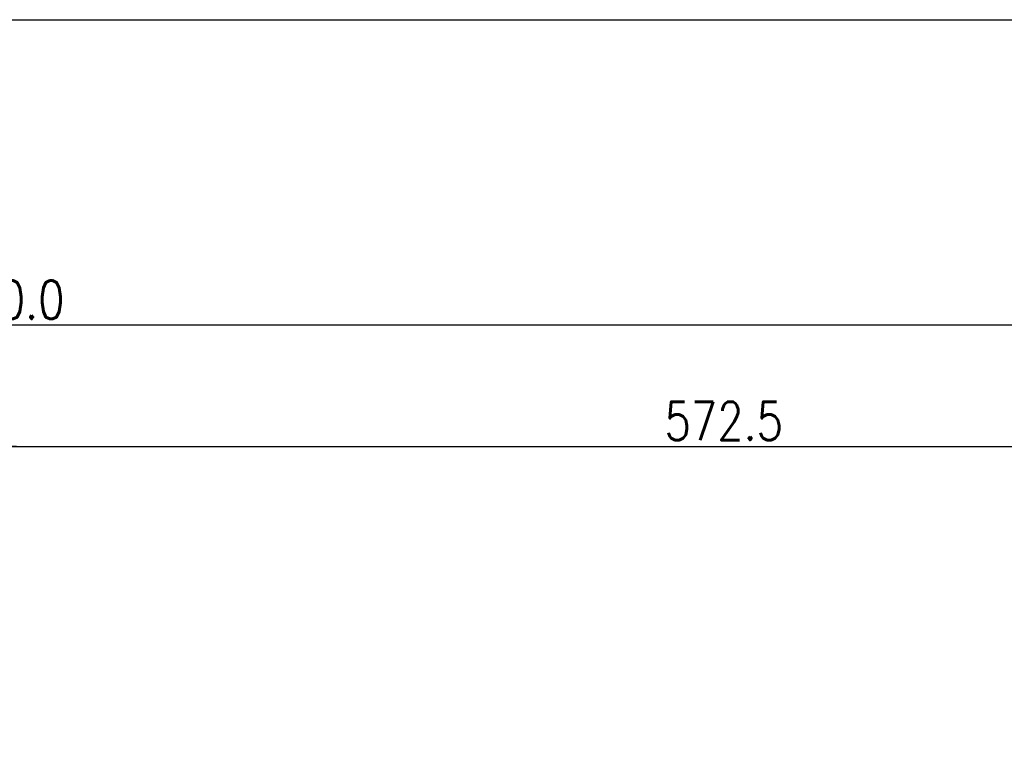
# Model space of a CAD drawing. Header units: millimetres. Extents: x 22865 to 60762, y -18816 to 15611.
# Tile 513 of 517: x 37834 to 38219, y 10303 to 10586. Entities that reach past the tile are written whole.
import ezdxf

# ---------------------------------------------------------------- set-up
doc = ezdxf.new("R2010")
doc.units = ezdxf.units.MM
doc.layers.add('RAMLA', color=2, linetype='Continuous')
doc.layers.add('WYMIARY', color=6, linetype='Continuous')
doc.styles.add('1-100', font='simplex.shx', dxfattribs={"width": 0.8, "height": 15})
doc.dimstyles.new('1-100', dxfattribs={"dimscale": 0.5, "dimtxt": 100, "dimasz": 1, "dimexe": 0.18, "dimexo": 0.0625, "dimgap": 5, "dimtad": 1, "dimdec": 1, "dimzin": 0, "dimdsep": 46, "dimtxsty": '1-100', "dimblk1": 'K', "dimblk2": 'K', "dimsah": 1, "dimcen": 0.09, "dimse1": 1, "dimse2": 1, "dimadec": 0, "dimazin": 0, "dimtfac": 1, "dimtdec": 1, "dimtofl": 0, "dimtmove": 0, "dimatfit": 3, "dimldrblk": 'K', "dimfxl": 0, "dimtolj": 1, "dimtzin": 0, "dimarcsym": 0})

# ---------------------------------------------------------------- blocks, each defined once
blk = doc.blocks.new('K')
for p, q in [((0, -19.11411989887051), (0, 19.11411989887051)), ((-19.11411989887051, 0), (19.11411989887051, 0))]:
    blk.add_line(p, q)
blk.add_circle((0, 0), 2.016107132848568)
blk = doc.blocks.new('*D407')
at = {"layer": 'WYMIARY', "color": 0, "lineweight": -2}
blk.add_line((38422.46645047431, 10466.30566095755), (37223.46645047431, 10466.30566095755), dxfattribs=at)
at = {"layer": 'WYMIARY', "color": 0, "linetype": 'ByBlock', "lineweight": -2, "xscale": 0.5, "yscale": 0.5, "zscale": 0.5, "rotation": 180}
blk.add_blockref('K', (37222.96645047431, 10466.30566095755), dxfattribs=at)
at = {"layer": 'WYMIARY', "color": 0, "linetype": 'ByBlock', "lineweight": -2, "xscale": 0.5, "yscale": 0.5, "zscale": 0.5}
blk.add_blockref('K', (38422.96645047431, 10466.30566095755), dxfattribs=at)
at = {"layer": 'WYMIARY', "color": 0, "insert": (37822.96645047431, 10476.30566095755), "char_height": 15, "attachment_point": 5, "style": '1-100'}
blk.add_mtext('\\A1;1200.0', dxfattribs=at)
blk = doc.blocks.new('*D408')
at = {"layer": 'WYMIARY', "color": 0, "lineweight": -2}
blk.add_line((37823.46645047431, 10418.85362579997), (38394.96645047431, 10418.85362579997), dxfattribs=at)
at = {"layer": 'WYMIARY', "color": 0, "linetype": 'ByBlock', "lineweight": -2, "xscale": 0.5, "yscale": 0.5, "zscale": 0.5, "rotation": 180}
blk.add_blockref('K', (37822.96645047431, 10418.85362579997), dxfattribs=at)
at = {"layer": 'WYMIARY', "color": 0, "linetype": 'ByBlock', "lineweight": -2, "xscale": 0.5, "yscale": 0.5, "zscale": 0.5}
blk.add_blockref('K', (38395.46645047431, 10418.85362579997), dxfattribs=at)
at = {"layer": 'WYMIARY', "color": 0, "insert": (38109.21645047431, 10428.85362579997), "char_height": 15, "attachment_point": 5, "style": '1-100'}
blk.add_mtext('\\A1;572.5', dxfattribs=at)

msp = doc.modelspace()

# ---------------------------------------------------------------- linework, layer by layer
at = {"layer": 'RAMLA', "color": 2}
msp.add_lwpolyline([(31250.86739902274, 10585.90245626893), (40004.35448773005, 10585.90245626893), (40004.35448773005, 7745.902455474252), (31250.86739902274, 7745.902455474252)], close=True, dxfattribs=at)

# ---------------------------------------------------------------- dimensions: what is measured, and where the dimension line sits
at = {"layer": 'WYMIARY'}
for base, p1, p2, picture, middle in [((37222.96645047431, 10466.30566095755), (38422.96645047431, 10464.92463435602), (37222.96645047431, 10464.92463435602), '*D407', (37822.96645047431, 10476.30566095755)), ((38395.46645047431, 10418.85362579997), (37822.96645047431, 10409.29656585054), (38395.46645047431, 10409.29656585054), '*D408', (38109.21645047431, 10428.85362579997))]:
    dim = msp.add_linear_dim(base=base, p1=p1, p2=p2, angle=180, dimstyle='1-100', dxfattribs=at)
    dim.commit()
    dim.dimension.update_dxf_attribs({"geometry": picture, "text_midpoint": middle})

doc.saveas('drawing.dxf')
